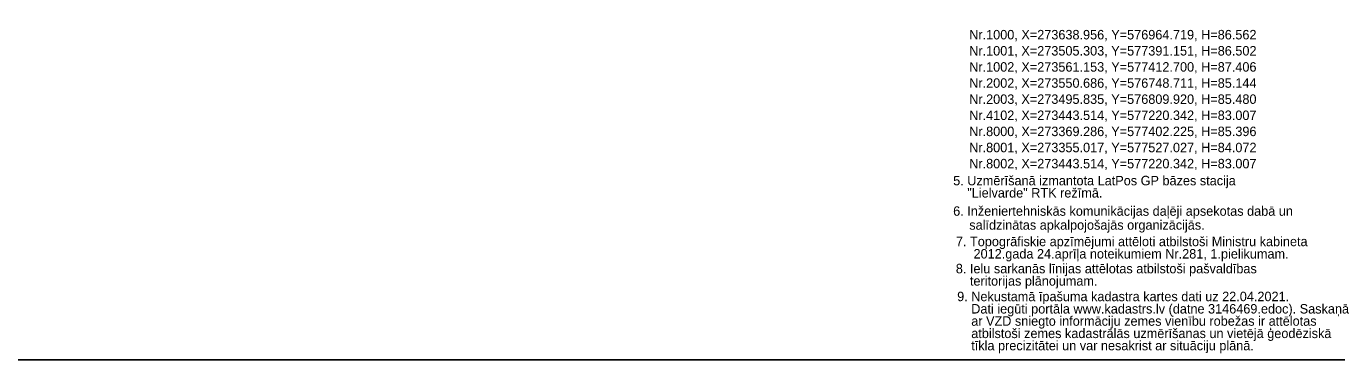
# Model space of a CAD drawing. Extents: x 576692 to 577659, y 273254 to 273799.
# Drawn here: x 577040.5 to 577178.7, y 273343.7 to 273378.9 of the extents above; entities that cross this region are included whole.
import ezdxf

# ---------------------------------------------------------------- set-up
doc = ezdxf.new("R2010")
doc.units = 0
doc.layers.add('RAMI_UZMR_####_####_#', color=7, linetype='Continuous')

msp = doc.modelspace()

# ---------------------------------------------------------------- linework, layer by layer
at = {"layer": 'RAMI_UZMR_####_####_#'}
msp.add_lwpolyline([(576978.22, 273343.75), (577264.83, 273343.75), (577264.83, 273540.97), (576978.22, 273540.97)], close=True, dxfattribs=at)

# ---------------------------------------------------------------- texts
for s, rotation, p in [('Nr.1000, X=273638.956, Y=576964.719, H=86.562', 359.9998, (577139.9, 273377.54)), ('Nr.1001, X=273505.303, Y=577391.151, H=86.502', 359.9998, (577139.9, 273375.84)), ('Nr.1002, X=273561.153, Y=577412.700, H=87.406', 359.9998, (577139.9, 273374.14)), ('Nr.2002, X=273550.686, Y=576748.711, H=85.144', 359.9998, (577139.9, 273372.44)), ('Nr.2003, X=273495.835, Y=576809.920, H=85.480', 359.9998, (577139.9, 273370.74)), ('Nr.4102, X=273443.514, Y=577220.342, H=83.007', 359.9998, (577139.9, 273369.04)), ('Nr.8000, X=273369.286, Y=577402.225, H=85.396', 359.9998, (577139.9, 273367.34)), ('Nr.8001, X=273355.017, Y=577527.027, H=84.072', 359.9998, (577139.9, 273365.64)), ('Nr.8002, X=273443.514, Y=577220.342, H=83.007', 359.9998, (577139.9, 273363.94)), ('5. Uzmērīšanā izmantota LatPos GP bāzes stacija ', 359.9998, (577138.21, 273362.15)), ('    "Lielvarde" RTK režīmā.', 359.9998, (577138.21, 273360.86)), ('6. Inženiertehniskās komunikācijas daļēji apsekotas dabā un ', 359.9998, (577138.21, 273358.94)), ('    salīdzinātas apkalpojošajās organizācijās.', 359.9998, (577138.42, 273357.47)), ('7. Topogrāfiskie apzīmējumi attēloti atbilstoši Ministru kabineta', 359.9998, (577138.5, 273355.73)), ('     2012.gada 24.aprīļa noteikumiem Nr.281, 1.pielikumam.', 359.9998, (577138.5, 273354.43)), ('8. Ielu sarkanās līnijas attēlotas atbilstoši pašvaldības', 359.9998, (577138.49, 273352.87)), ('    teritorijas plānojumam.', 359.9998, (577138.49, 273351.57)), ('9. Nekustamā īpašuma kadastra kartes dati uz 22.04.2021. ', 360, (577138.63, 273349.93)), ('    Dati iegūti portāla www.kadastrs.lv (datne 3146469.edoc). Saskaņā', 360, (577138.63, 273348.63)), ('    ar VZD sniegto informāciju zemes vienību robežas ir attēlotas ', 360, (577138.63, 273347.34)), ('    atbilstoši zemes kadastrālās uzmērīšanas un vietējā ģeodēziskā ', 360, (577138.63, 273346.04)), ('    tīkla precizitātei un var nesakrist ar situāciju plānā.', 360, (577138.63, 273344.75))]:
    msp.add_text(s, height=1, rotation=rotation, dxfattribs=at).set_placement(p)

doc.saveas('drawing.dxf')
